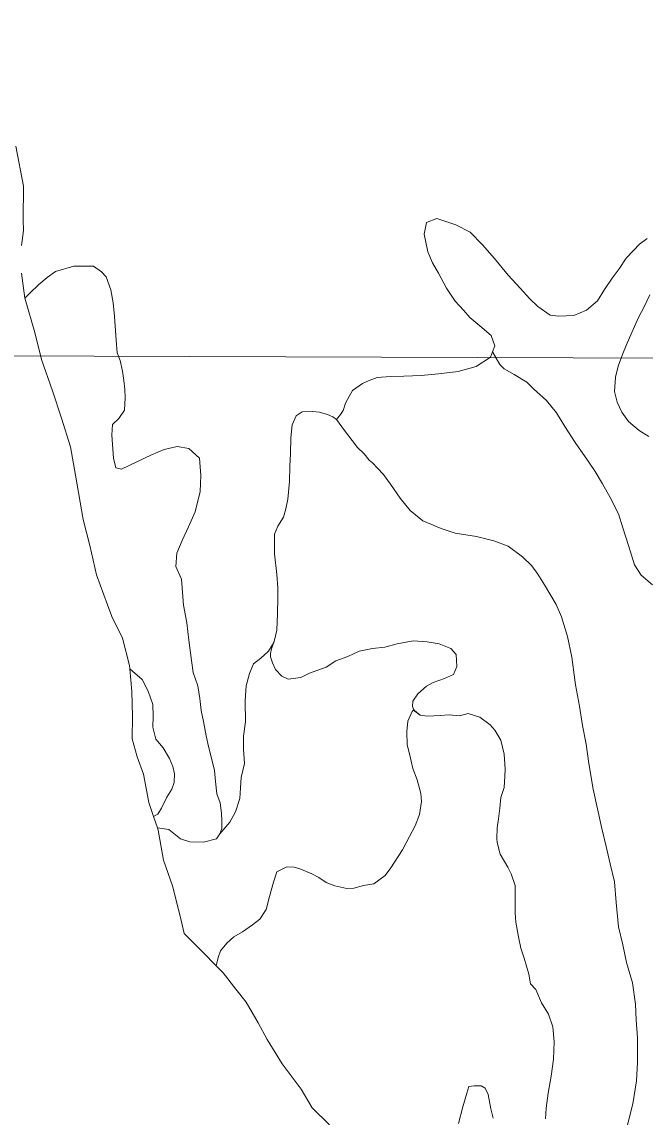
# Model space of a CAD drawing. Extents: x 553962 to 842807, y 8883888 to 9032388.
# Drawn here: x 669542 to 672021, y 8946464 to 8950820 of the extents above; entities that cross this region are included whole.
import ezdxf

# ---------------------------------------------------------------- set-up
doc = ezdxf.new("R2010")
doc.units = 0
doc.header["$LTSCALE"] = 160
for name, color, linetype, lineweight in [('2', 7, 'Continuous', 13), ('21', 7, 'Continuous', 25), ('27', 7, 'Continuous', 90), ('4', 7, 'Continuous', 13)]:
    doc.layers.add(name, color=color, linetype=linetype, lineweight=lineweight)

msp = doc.modelspace()

# ---------------------------------------------------------------- linework, layer by layer
at = {"layer": '2'}
msp.add_line((565315.3, 8949866.8), (791497.7, 8949052.2), dxfattribs=at)
at = {"layer": '21'}
msp.add_spline([(665209.5, 8949437.1), (665261.8, 8949907.3), (665888.8, 8950560.5), (666750.9, 8951187.5), (667665.3, 8951814.5), (668344.5, 8952363.1), (668788.7, 8952911.7), (669180.6, 8953564.9), (669154.4, 8954270.2), (669755.3, 8954662.1), (670486.8, 8955027.9), (671218.3, 8955785.5), (671166.1, 8956360.3), (671531.8, 8956726), (671479.6, 8956987.3), (670957.1, 8957405.3), (670695.8, 8957849.4), (671139.9, 8958502.5), (671845.3, 8959207.9), (672394, 8958789.9), (673047.1, 8959234), (673465.1, 8959834.9), (673177.7, 8960461.9), (673987.6, 8960749.3), (675163.2, 8960879.9), (676103.7, 8960906.1), (677253.2, 8961428.6), (677697.4, 8961559.2), (678115.4, 8962133.9), (678611.8, 8962369.1), (678820.8, 8962919.9), (679291, 8963704.1), (679918, 8964226.8), (679944.1, 8964697.3), (679709, 8965272.3), (679291, 8966004.2), (678115.4, 8966945.2)], degree=3, dxfattribs=at)
at = {"layer": '27'}
msp.add_spline([(637260.6, 8972975.8), (641524.5, 8971056.2), (652526.1, 8965412.7), (653164.3, 8965062.8), (670790.5, 8953770.1), (686194, 8943929.9), (696283.3, 8937647.1)], degree=3, dxfattribs=at)
at = {"layer": '4'}
for points in [[(669517.8, 8950325.5), (669548.3, 8950166.9), (669547.2, 8950032.3), (669548.5, 8949990.4), (669540.9, 8949930.7)], [(670185.5, 8948500), (670197.7, 8948429.3), (670206.4, 8948360.7), (670216.3, 8948280.2), (670224.1, 8948232.2), (670242, 8948179.6), (670249.7, 8948128.5), (670255.8, 8948081.8), (670264.5, 8948037.5), (670275.5, 8947981), (670284, 8947937.4), (670297.9, 8947886.4), (670308.2, 8947842.1), (670312.9, 8947798.4), (670318, 8947750.1), (670331.5, 8947714.2), (670336.1, 8947672.4), (670337.4, 8947642.5), (670337.4, 8947611.4), (670329.1, 8947591.1), (670369.5, 8947637.2), (670391.3, 8947678.3), (670409.6, 8947730.9), (670411.1, 8947774), (670413.8, 8947814.5), (670427.2, 8947869.8), (670424.1, 8947927), (670423.4, 8947979.1), (670431.8, 8948035.9), (670430.9, 8948119.6), (670434.3, 8948179.1), (670447.4, 8948228.1), (670464, 8948266.9), (670492.7, 8948290), (670522.8, 8948316.8), (670537.4, 8948341.3), (670545.8, 8948355.3), (670556.2, 8948400.7), (670558.5, 8948465.3), (670559.6, 8948531.2), (670560.9, 8948569.2), (670556.5, 8948622.7), (670546.6, 8948704.2), (670546.9, 8948782.8), (670560.7, 8948814.1), (670582.2, 8948850.1), (670592.2, 8948882.7), (670600, 8948921.8), (670606.3, 8948992.6), (670608.4, 8949053.4), (670610.2, 8949102.8), (670612.4, 8949166.2), (670616.7, 8949216.8), (670633.2, 8949253), (670656.6, 8949268.7), (670698.5, 8949271), (670726.3, 8949267.5), (670757.7, 8949258.8), (670779, 8949249.1), (670793.8, 8949238.5), (670809.7, 8949258.2), (670820.4, 8949274.3), (670829.1, 8949303.2), (670845.3, 8949333.1), (670857.5, 8949354.2), (670896.5, 8949382), (670923.6, 8949393.7), (670955.7, 8949405.3), (671007.9, 8949409.8), (671061.2, 8949410.5), (671129.8, 8949413.1), (671199.8, 8949419.5), (671277.5, 8949429.5), (671349.3, 8949449.8), (671406.4, 8949487.1), (671414.1, 8949507.2), (671423.2, 8949530.9), (671409.4, 8949572), (671363.9, 8949611.7), (671324.4, 8949644.8), (671298.8, 8949673.6), (671265.8, 8949709), (671230.8, 8949761), (671198.7, 8949820.5), (671176, 8949861.9), (671157.3, 8949905.7), (671142, 8949976), (671151.2, 8950022.6), (671192.4, 8950037.6), (671268.9, 8950012.1), (671324.9, 8949983.5), (671373.9, 8949933.6), (671421.5, 8949878.6), (671476.2, 8949812), (671523.9, 8949760.8), (671563, 8949718.8), (671594.9, 8949687.3), (671643.2, 8949653.8), (671676, 8949648.9), (671737, 8949651.8), (671788.5, 8949672.8)], [(672029.4, 8949958.7), (671998.2, 8949935.7), (671974.5, 8949911.1), (671945.5, 8949880.4), (671917.4, 8949838.3), (671890.7, 8949801.2), (671859.9, 8949755.3), (671831.7, 8949710.7), (671788.5, 8949672.8), (671737, 8949651.8), (671676, 8949648.9), (671643.2, 8949653.8), (671594.9, 8949687.3), (671563, 8949718.8), (671523.9, 8949760.8), (671476.2, 8949812), (671421.5, 8949878.6), (671373.9, 8949933.6), (671324.9, 8949983.5), (671268.9, 8950012.1), (671192.4, 8950037.6), (671151.2, 8950022.6), (671142, 8949976), (671157.3, 8949905.7), (671176, 8949861.9), (671198.7, 8949820.5), (671230.8, 8949761), (671265.8, 8949709), (671298.8, 8949673.6), (671324.4, 8949644.8), (671363.9, 8949611.7), (671409.4, 8949572), (671423.2, 8949530.9), (671414.1, 8949507.2), (671443.5, 8949457.9), (671460.6, 8949439.5), (671500.4, 8949417.8), (671551.3, 8949386.9), (671577, 8949360.6), (671628.7, 8949314.4), (671668.8, 8949264.8), (671702.4, 8949210.3), (671743.3, 8949146.7), (671791.6, 8949076.5), (671823, 8949032.2), (671851.7, 8948983), (671882.8, 8948928.6), (671914.7, 8948862.8), (671933.1, 8948807.6), (671954.7, 8948737.1), (671978.6, 8948660.1), (672005.1, 8948619.9), (672050.7, 8948581.5)], [(671788.5, 8949672.8), (671831.7, 8949710.7), (671859.9, 8949755.3), (671890.7, 8949801.2), (671917.4, 8949838.3), (671945.5, 8949880.4), (671974.5, 8949911.1), (671998.2, 8949935.7), (672029.4, 8949958.7)], [(669541, 8949820.3), (669554.5, 8949721.5), (669573.4, 8949740.4), (669609.6, 8949776), (669642.4, 8949803.3), (669675.9, 8949827.5), (669749.2, 8949848.2), (669826.8, 8949848.9), (669858.3, 8949825.3), (669877.5, 8949806), (669895.7, 8949754.3), (669905.1, 8949702.1), (669910.8, 8949648.8), (669917.1, 8949554.2), (669920.8, 8949503.1), (669933.3, 8949472.6), (669942.5, 8949430.2), (669948.3, 8949394), (669951.7, 8949359.5), (669953.2, 8949324.3), (669950.2, 8949275.8), (669928.1, 8949242.4), (669902.8, 8949219.1), (669899.8, 8949176.2), (669907, 8949085.3), (669915.8, 8949046.1), (669938.9, 8949040.8), (670057.1, 8949098), (670108.3, 8949119.7), (670160.3, 8949131.7), (670205.7, 8949123.2), (670248.8, 8949085), (670253.5, 8949015.7), (670251.2, 8948952.3), (670231.1, 8948871), (670205.2, 8948811.7), (670179.3, 8948757.7), (670158.3, 8948707.1), (670154.2, 8948654.5), (670177.3, 8948604.1), (670185.5, 8948500)], [(672035.9, 8949170.6), (671997.5, 8949194.8), (671955.6, 8949230.6), (671929, 8949268.3), (671910.1, 8949307), (671898.9, 8949350.5), (671903.5, 8949407.5), (671913.8, 8949450.2), (671930.7, 8949496.6), (671945.9, 8949532.8), (671968, 8949584.1), (671995.5, 8949644), (672016, 8949683.9), (672039.3, 8949733.8)], [(672039.3, 8949733.8), (672016, 8949683.9), (671995.5, 8949644), (671968, 8949584.1), (671945.9, 8949532.8), (671930.7, 8949496.6), (671913.8, 8949450.2), (671903.5, 8949407.5), (671898.9, 8949350.5), (671910.1, 8949307), (671929, 8949268.3), (671955.6, 8949230.6), (671997.5, 8949194.8), (672035.9, 8949170.6)], [(672050.7, 8948581.5), (672005.1, 8948619.9), (671978.6, 8948660.1), (671954.7, 8948737.1), (671933.1, 8948807.6), (671914.7, 8948862.8), (671882.8, 8948928.6), (671851.7, 8948983), (671823, 8949032.2), (671791.6, 8949076.5), (671743.3, 8949146.7), (671702.4, 8949210.3), (671668.8, 8949264.8), (671628.7, 8949314.4), (671577, 8949360.6), (671551.3, 8949386.9), (671500.4, 8949417.8), (671460.6, 8949439.5), (671443.5, 8949457.9), (671414.1, 8949507.2), (671406.4, 8949487.1), (671349.3, 8949449.8), (671277.5, 8949429.5), (671199.8, 8949419.5), (671129.8, 8949413.1), (671061.2, 8949410.5), (671007.9, 8949409.8), (670955.7, 8949405.3), (670923.6, 8949393.7), (670896.5, 8949382), (670857.5, 8949354.2), (670845.3, 8949333.1), (670829.1, 8949303.2), (670820.4, 8949274.3), (670809.7, 8949258.2), (670793.8, 8949238.5), (670825.2, 8949194.2), (670855.6, 8949155.1), (670877.4, 8949127.7), (670903.2, 8949101.4), (670923.8, 8949076.6), (670936.2, 8949066), (670957, 8949045), (670980.2, 8949020), (671008, 8948981), (671046.6, 8948925.1), (671086.8, 8948876.7), (671137.4, 8948835.6), (671209.9, 8948805.2), (671265.1, 8948786.7), (671350.9, 8948773.6), (671420, 8948755.9), (671476.4, 8948734.9), (671533.2, 8948692.3), (671570, 8948656.7), (671594.2, 8948622.9), (671620.7, 8948581.4), (671667.3, 8948502.3), (671688.5, 8948453.4), (671712.3, 8948375.2), (671729.8, 8948293.4), (671744.9, 8948183.7), (671759.7, 8948098.2), (671772.2, 8948021.7), (671786.1, 8947947.6), (671797.3, 8947869.8), (671814.1, 8947769), (671849.1, 8947611.7), (671866.9, 8947540), (671882.2, 8947471), (671900, 8947399.3), (671906, 8947317.9), (671915.3, 8947221.2), (671933.1, 8947149.5), (671947.1, 8947079.2), (671970.9, 8946998.5), (671983.1, 8946913.1), (671986, 8946850.8), (671991.1, 8946779.6), (671991.5, 8946681.9), (671986.3, 8946608.5), (671972.9, 8946516.3), (671948.1, 8946423.3)], [(671970.9, 8946998.5), (671947.1, 8947079.2), (671933.1, 8947149.5), (671915.3, 8947221.2), (671906, 8947317.9), (671900, 8947399.3), (671882.2, 8947471), (671866.9, 8947540), (671849.1, 8947611.7), (671814.1, 8947769), (671797.3, 8947869.8), (671786.1, 8947947.6), (671772.2, 8948021.7), (671759.7, 8948098.2), (671744.9, 8948183.7), (671729.8, 8948293.4), (671712.3, 8948375.2), (671688.5, 8948453.4), (671667.3, 8948502.3), (671620.7, 8948581.4), (671594.2, 8948622.9), (671570, 8948656.7), (671533.2, 8948692.3), (671476.4, 8948734.9), (671420, 8948755.9), (671350.9, 8948773.6), (671265.1, 8948786.7), (671209.9, 8948805.2), (671137.4, 8948835.6), (671086.8, 8948876.7), (671046.6, 8948925.1), (671008, 8948981), (670980.2, 8949020), (670957, 8949045), (670936.2, 8949066), (670923.8, 8949076.6), (670903.2, 8949101.4), (670877.4, 8949127.7), (670855.6, 8949155.1), (670825.2, 8949194.2), (670793.8, 8949238.5), (670779, 8949249.1), (670757.7, 8949258.8), (670726.3, 8949267.5), (670698.5, 8949271), (670656.6, 8949268.7), (670633.2, 8949253), (670616.7, 8949216.8), (670612.4, 8949166.2), (670610.2, 8949102.8), (670608.4, 8949053.4), (670606.3, 8948992.6), (670600, 8948921.8), (670592.2, 8948882.7), (670582.2, 8948850.1), (670560.7, 8948814.1), (670546.9, 8948782.8), (670546.6, 8948704.2), (670556.5, 8948622.7), (670560.9, 8948569.2), (670559.6, 8948531.2), (670558.5, 8948465.3), (670556.2, 8948400.7), (670545.8, 8948355.3), (670534.6, 8948326.6), (670531.4, 8948307.6), (670531, 8948295), (670539, 8948270.6), (670550.8, 8948244.8), (670576.4, 8948217.2), (670601.4, 8948206.2), (670651.1, 8948212.1), (670686, 8948229.9), (670752.8, 8948254.2), (670790.4, 8948278.2), (670839.3, 8948295.5), (670884.4, 8948316.8), (670936.8, 8948327.6), (670985.2, 8948333.5), (671035.1, 8948345.7), (671099, 8948358.7), (671154.7, 8948354.2), (671202.6, 8948346.2), (671248.9, 8948328.1)], [(671248.9, 8948328.1), (671269.6, 8948304.5), (671271.8, 8948256.2), (671259.2, 8948224.9), (671223.1, 8948208.4), (671178.2, 8948192.3), (671151, 8948178), (671117, 8948147.5), (671096.9, 8948117.7), (671096.2, 8948097.5), (671103.2, 8948080.7), (671126.6, 8948062.1), (671155.7, 8948058.6), (671206.6, 8948061.9), (671242.2, 8948064.4), (671282.6, 8948060.5), (671317.2, 8948069.4), (671363.6, 8948055.1), (671404.4, 8948024.5), (671424, 8948003.5), (671446.7, 8947963.3), (671459.9, 8947907.1), (671464.2, 8947848.5), (671463.2, 8947820.7), (671460.3, 8947775.1), (671447.5, 8947734.9), (671443.5, 8947693.2), (671438.2, 8947650.3), (671433.1, 8947614.9), (671431.6, 8947571.9), (671432.3, 8947556.6), (671444.7, 8947510.5), (671474.6, 8947458.7), (671488.8, 8947431.6), (671503.7, 8947385.4), (671504.9, 8947276.2), (671507.4, 8947239.3), (671518.1, 8947180.6), (671526.6, 8947135.9), (671540.5, 8947096.1), (671558.5, 8947032), (671564.8, 8946993.8), (671585.9, 8946971.7), (671608.7, 8946918.9), (671636.7, 8946874), (671654.3, 8946823.6), (671659.6, 8946764.1), (671656.9, 8946695.2), (671648, 8946626.6), (671635.8, 8946559.9), (671627.3, 8946499.3), (671624.3, 8946456.9)], [(671624.3, 8946456.9), (671627.3, 8946499.3), (671635.8, 8946559.9), (671648, 8946626.6), (671656.9, 8946695.2), (671659.6, 8946764.1), (671654.3, 8946823.6), (671636.7, 8946874), (671608.7, 8946918.9), (671585.9, 8946971.7), (671564.8, 8946993.8), (671558.5, 8947032), (671540.5, 8947096.1), (671526.6, 8947135.9), (671518.1, 8947180.6), (671507.4, 8947239.3), (671504.9, 8947276.2), (671503.7, 8947385.4), (671488.8, 8947431.6), (671474.6, 8947458.7), (671444.7, 8947510.5), (671432.3, 8947556.6), (671431.6, 8947571.9), (671433.1, 8947614.9), (671438.2, 8947650.3), (671443.5, 8947693.2), (671447.5, 8947734.9), (671460.3, 8947775.1), (671463.2, 8947820.7), (671464.2, 8947848.5), (671459.9, 8947907.1), (671446.7, 8947963.3), (671424, 8948003.5), (671404.4, 8948024.5), (671363.6, 8948055.1), (671317.2, 8948069.4), (671282.6, 8948060.5), (671242.2, 8948064.4), (671206.6, 8948061.9), (671155.7, 8948058.6), (671126.6, 8948062.1), (671100.3, 8948083), (671094.2, 8948077.2), (671077.6, 8948038.5), (671073.6, 8947998), (671074.3, 8947944.7)], [(671074.3, 8947944.7), (671084.5, 8947908.8), (671097.6, 8947850), (671115.1, 8947805), (671129.6, 8947751.2), (671132.3, 8947719.4), (671124.2, 8947667.7), (671106.1, 8947622.7), (671084.3, 8947580.3), (671055.8, 8947526.7), (671010.2, 8947456), (670987.5, 8947425.1), (670941.9, 8947392.5), (670901.1, 8947385), (670862.7, 8947374.9), (670834.7, 8947373.4)], [(670834.7, 8947373.4), (670786.9, 8947384), (670753.1, 8947396.6), (670723.3, 8947416.7), (670695.9, 8947431.6), (670652.2, 8947449.6), (670624.6, 8947458.2), (670596.7, 8947459.2), (670556.7, 8947439), (670542.6, 8947398.9), (670526.6, 8947341.1), (670513.3, 8947289.6), (670489.1, 8947251.1), (670459.2, 8947229.3), (670420.2, 8947201.5), (670385.2, 8947181.2), (670357.6, 8947155.5), (670332.5, 8947125.9), (670322.7, 8947098.4), (670315.3, 8947066.2), (670342.9, 8947038.1), (670393.8, 8946973.4), (670434.4, 8946921.4), (670481.4, 8946838.9), (670518.3, 8946772.9), (670578.1, 8946676.5), (670653, 8946575), (670696.2, 8946501.4), (670766.1, 8946432.9)], [(671948.1, 8946423.3), (671972.9, 8946516.3), (671986.3, 8946608.5), (671991.5, 8946681.9), (671991.1, 8946779.6), (671986, 8946850.8), (671983.1, 8946913.1), (671970.9, 8946998.5)], [(671278.9, 8946438.8), (671296.4, 8946504.6), (671311.4, 8946559.1), (671319.9, 8946585.9), (671341.6, 8946589), (671368.4, 8946589), (671384.8, 8946579.2), (671396.7, 8946553.5), (671407, 8946497.6), (671416.7, 8946460.2)], [(671416.7, 8946460.2), (671407, 8946497.6), (671396.7, 8946553.5), (671384.8, 8946579.2), (671368.4, 8946589), (671341.6, 8946589), (671319.9, 8946585.9), (671311.4, 8946559.1), (671296.4, 8946504.6), (671278.9, 8946438.8)]]:
    msp.add_lwpolyline(points, dxfattribs=at)
for points in [[(669812.2, 8948737.6), (669839, 8948620.8), (669882.2, 8948501.5), (669900, 8948454.6), (669942, 8948369.5), (669970, 8948260.4), (669971.2, 8948246.5), (669982.2, 8948238.2), (670020.3, 8948205.1), (670044.1, 8948158.6), (670062.5, 8948104.7), (670064.7, 8948058.9), (670063.1, 8948014.6), (670075.4, 8947967.2), (670104.7, 8947933.2), (670129.8, 8947890.5), (670142.6, 8947858.3), (670149.2, 8947828.9), (670148, 8947794.7), (670138.2, 8947768.4), (670119.3, 8947736), (670097.4, 8947692.4), (670082.7, 8947668.8), (670066, 8947659.6), (670081.5, 8947614.7), (670126.8, 8947607.9), (670172.8, 8947570.2), (670210, 8947559.5), (670265, 8947558.1), (670316.4, 8947570.5), (670329.1, 8947591.1), (670337.4, 8947611.4), (670337.4, 8947642.5), (670336.1, 8947672.4), (670331.5, 8947714.2), (670318, 8947750.1), (670312.9, 8947798.4), (670308.2, 8947842.1), (670297.9, 8947886.4), (670284, 8947937.4), (670275.5, 8947981), (670264.5, 8948037.5), (670255.8, 8948081.8), (670249.7, 8948128.5), (670242, 8948179.6), (670224.1, 8948232.2), (670216.3, 8948280.2), (670206.4, 8948360.7), (670197.7, 8948429.3), (670185.5, 8948500), (670177.3, 8948604.1), (670154.2, 8948654.5), (670158.3, 8948707.1), (670179.3, 8948757.7), (670205.2, 8948811.7), (670231.1, 8948871), (670251.2, 8948952.3), (670253.5, 8949015.7), (670248.8, 8949085), (670205.7, 8949123.2), (670160.3, 8949131.7), (670108.3, 8949119.7), (670057.1, 8949098), (669938.9, 8949040.8), (669915.8, 8949046.1), (669907, 8949085.3), (669899.8, 8949176.2), (669902.8, 8949219.1), (669928.1, 8949242.4), (669950.2, 8949275.8), (669953.2, 8949324.3), (669951.7, 8949359.5), (669948.3, 8949394), (669942.5, 8949430.2), (669933.3, 8949472.6), (669920.8, 8949503.1), (669917.1, 8949554.2), (669910.8, 8949648.8), (669905.1, 8949702.1), (669895.7, 8949754.3), (669877.5, 8949806), (669858.3, 8949825.3), (669826.8, 8949848.9), (669749.2, 8949848.2), (669675.9, 8949827.5), (669642.4, 8949803.3), (669609.6, 8949776), (669573.4, 8949740.4), (669554.5, 8949721.5), (669555, 8949717.5), (669593.2, 8949584.2), (669620, 8949477.6), (669664.5, 8949351.9), (669700.1, 8949244), (669735.8, 8949129.8), (669754.9, 8949016.8), (669785.5, 8948840.4)], [(670651.1, 8948212.1), (670601.4, 8948206.2), (670576.4, 8948217.2), (670550.8, 8948244.8), (670539, 8948270.6), (670531, 8948295), (670531.4, 8948307.6), (670534.6, 8948326.6), (670545.8, 8948355.3), (670537.4, 8948341.3), (670522.8, 8948316.8), (670492.7, 8948290), (670464, 8948266.9), (670447.4, 8948228.1), (670434.3, 8948179.1), (670430.9, 8948119.6), (670431.8, 8948035.9), (670423.4, 8947979.1), (670424.1, 8947927), (670427.2, 8947869.8), (670413.8, 8947814.5), (670411.1, 8947774), (670409.6, 8947730.9), (670391.3, 8947678.3), (670369.5, 8947637.2), (670329.1, 8947591.1), (670316.4, 8947570.5), (670265, 8947558.1), (670210, 8947559.5), (670172.8, 8947570.2), (670126.8, 8947607.9), (670081.5, 8947614.7), (670084.8, 8947605.4), (670105.2, 8947486.1), (670140.8, 8947384.5), (670171.4, 8947262.7), (670187.9, 8947194.1), (670261.6, 8947120.6), (670315.3, 8947066.2), (670322.7, 8947098.4), (670332.5, 8947125.9), (670357.6, 8947155.5), (670385.2, 8947181.2), (670420.2, 8947201.5), (670459.2, 8947229.3), (670489.1, 8947251.1), (670513.3, 8947289.6), (670526.6, 8947341.1), (670542.6, 8947398.9), (670556.7, 8947439), (670596.7, 8947459.2), (670624.6, 8947458.2), (670652.2, 8947449.6), (670695.9, 8947431.6), (670723.3, 8947416.7), (670753.1, 8947396.6), (670786.9, 8947384), (670834.7, 8947373.4), (670862.7, 8947374.9), (670901.1, 8947385), (670941.9, 8947392.5), (670987.5, 8947425.1), (671010.2, 8947456), (671055.8, 8947526.7), (671084.3, 8947580.3), (671106.1, 8947622.7), (671124.2, 8947667.7), (671132.3, 8947719.4), (671129.6, 8947751.2), (671115.1, 8947805), (671097.6, 8947850), (671084.5, 8947908.8), (671074.3, 8947944.7), (671073.6, 8947998), (671077.6, 8948038.5), (671094.2, 8948077.2), (671101.7, 8948084.2), (671096.2, 8948097.5), (671096.9, 8948117.7), (671117, 8948147.5), (671151, 8948178), (671178.2, 8948192.3), (671223.1, 8948208.4), (671259.2, 8948224.9), (671271.8, 8948256.2), (671269.6, 8948304.5), (671248.9, 8948328.1), (671202.6, 8948346.2), (671154.7, 8948354.2), (671099, 8948358.7), (671035.1, 8948345.7), (670985.2, 8948333.5), (670936.8, 8948327.6), (670884.4, 8948316.8), (670839.3, 8948295.5), (670790.4, 8948278.2), (670752.8, 8948254.2), (670686, 8948229.9)], [(669980.4, 8947968.4), (670000.8, 8947897.3), (670026.2, 8947827.5), (670046.6, 8947715.8), (670066, 8947659.6), (670082.7, 8947668.8), (670097.4, 8947692.4), (670119.3, 8947736), (670138.2, 8947768.4), (670148, 8947794.7), (670149.2, 8947828.9), (670142.6, 8947858.3), (670129.8, 8947890.5), (670104.7, 8947933.2), (670075.4, 8947967.2), (670063.1, 8948014.6), (670064.7, 8948058.9), (670062.5, 8948104.7), (670044.1, 8948158.6), (670020.3, 8948205.1), (669982.2, 8948238.2), (669971.2, 8948246.5), (669979, 8948156.3), (669981.6, 8948058.5)]]:
    msp.add_lwpolyline(points, close=True, dxfattribs=at)

doc.saveas('drawing.dxf')
